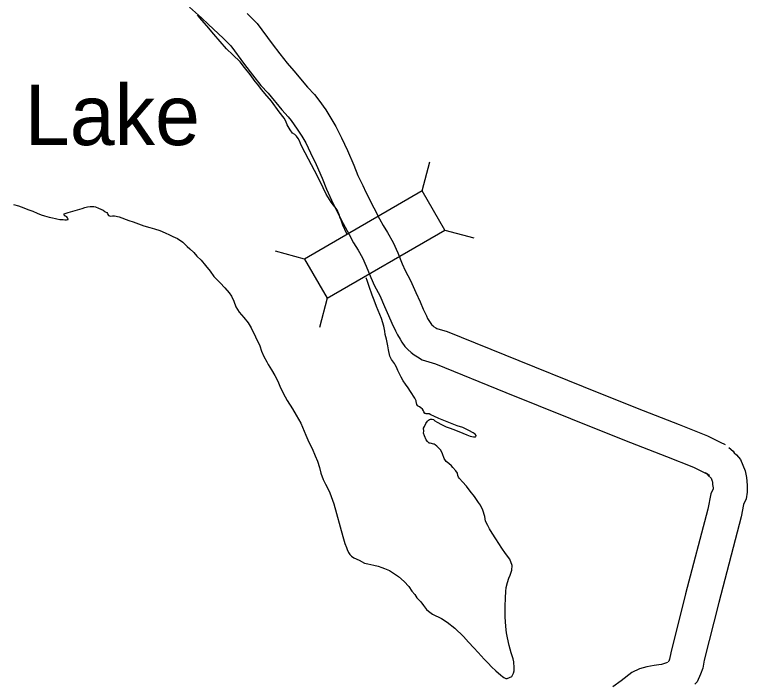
# Model space of a CAD drawing. Extents: x -939622 to -934222, y 1383701 to 1385301.
# Drawn here: x -935585.45 to -935566.23, y 1384264.8 to 1384282.37 of the extents above; entities that cross this region are included whole.
import ezdxf

# ---------------------------------------------------------------- set-up
doc = ezdxf.new("R2010")
doc.units = 0
for name, color, linetype in [('10', 7, 'Continuous'), ('20', 7, 'Continuous'), ('9', 7, 'Continuous')]:
    doc.layers.add(name, color=color, linetype=linetype)

msp = doc.modelspace()

# ---------------------------------------------------------------- linework, layer by layer
at = {"layer": '10'}
for points in [[(-935580.869, 1384282.563), (-935580.553, 1384282.286), (-935580.366, 1384282.105), (-935579.979, 1384281.753), (-935579.782, 1384281.548), (-935579.419, 1384281.058), (-935579.212, 1384280.79), (-935578.992, 1384280.507), (-935578.804, 1384280.303), (-935578.446, 1384279.871), (-935578.276, 1384279.689), (-935578.199, 1384279.585), (-935578.04, 1384279.365), (-935577.923, 1384279.177), (-935577.816, 1384279.001), (-935577.688, 1384278.742), (-935577.541, 1384278.432), (-935577.384, 1384278.072), (-935577.274, 1384277.79), (-935577.138, 1384277.5), (-935577.05, 1384277.314), (-935576.831, 1384276.89), (-935576.679, 1384276.595), (-935576.567, 1384276.381), (-935576.441, 1384276.184), (-935576.325, 1384275.984), (-935576.231, 1384275.767), (-935576.112, 1384275.473), (-935576.014, 1384275.253), (-935575.873, 1384274.997), (-935575.748, 1384274.714), (-935575.643, 1384274.475), (-935575.558, 1384274.272), (-935575.462, 1384274.073), (-935575.411, 1384273.969), (-935575.339, 1384273.849), (-935575.295, 1384273.778), (-935575.219, 1384273.664), (-935575.135, 1384273.58), (-935575.049, 1384273.503), (-935574.971, 1384273.445), (-935574.885, 1384273.391), (-935574.767, 1384273.315), (-935574.416, 1384273.203), (-935572.565, 1384272.455), (-935570.872, 1384271.775), (-935569.458, 1384271.206), (-935568.351, 1384270.772), (-935567.65, 1384270.497), (-935567.524, 1384270.431), (-935567.345, 1384270.345), (-935567.227, 1384270.286)], [(-935579.351, 1384282.398), (-935579.093, 1384282.13), (-935578.701, 1384281.601), (-935578.5, 1384281.341), (-935578.305, 1384281.089), (-935578.126, 1384280.896), (-935577.77, 1384280.465), (-935577.585, 1384280.267), (-935577.473, 1384280.118), (-935577.292, 1384279.867), (-935577.155, 1384279.648), (-935577.027, 1384279.434), (-935576.878, 1384279.135), (-935576.721, 1384278.805), (-935576.552, 1384278.416), (-935576.446, 1384278.145), (-935576.323, 1384277.883), (-935576.243, 1384277.713), (-935576.031, 1384277.302), (-935575.881, 1384277.01), (-935575.788, 1384276.833), (-935575.673, 1384276.652), (-935575.521, 1384276.391), (-935575.401, 1384276.115), (-935575.284, 1384275.826), (-935575.207, 1384275.654), (-935575.066, 1384275.396), (-935574.925, 1384275.078), (-935574.815, 1384274.83), (-935574.737, 1384274.641), (-935574.652, 1384274.466), (-935574.619, 1384274.399), (-935574.57, 1384274.317), (-935574.538, 1384274.264), (-935574.519, 1384274.237), (-935574.516, 1384274.234), (-935574.478, 1384274.2), (-935574.463, 1384274.189), (-935574.402, 1384274.151), (-935574.379, 1384274.136), (-935574.111, 1384274.051), (-935572.229, 1384273.289), (-935570.537, 1384272.61), (-935569.126, 1384272.043), (-935568.023, 1384271.61), (-935567.276, 1384271.317), (-935567.121, 1384271.236), (-935566.946, 1384271.153), (-935566.819, 1384271.088)], [(-935566.715, 1384271.015), (-935566.608, 1384270.915), (-935566.577, 1384270.87), (-935566.522, 1384270.819), (-935566.416, 1384270.698), (-935566.288, 1384270.395), (-935566.255, 1384270.228), (-935566.248, 1384270.124), (-935566.234, 1384270.017), (-935566.234, 1384269.843), (-935566.266, 1384269.661), (-935566.332, 1384269.517), (-935566.396, 1384269.191), (-935566.982, 1384266.947), (-935567.362, 1384265.43), (-935567.402, 1384265.22), (-935567.458, 1384265.065), (-935567.546, 1384264.866), (-935567.611, 1384264.805)], [(-935567.331, 1384270.359), (-935567.289, 1384270.319), (-935567.258, 1384270.275), (-935567.186, 1384270.208), (-935567.153, 1384270.131), (-935567.15, 1384270.112), (-935567.144, 1384270.036), (-935567.134, 1384269.956), (-935567.134, 1384269.927), (-935567.194, 1384269.795), (-935567.274, 1384269.392), (-935567.854, 1384267.17), (-935568.241, 1384265.624), (-935568.273, 1384265.458), (-935568.292, 1384265.404), (-935568.312, 1384265.389)], [(-935568.332, 1384265.374), (-935568.35, 1384265.363), (-935568.408, 1384265.344), (-935568.487, 1384265.32), (-935568.553, 1384265.306), (-935568.679, 1384265.288), (-935568.868, 1384265.254), (-935569.058, 1384265.208), (-935569.264, 1384265.106), (-935569.546, 1384264.894), (-935569.763, 1384264.736)]]:
    msp.add_lwpolyline(points, dxfattribs=at)
at = {"layer": '20'}
for p, q in [((-935574.766, 1384277.743), (-935574.562, 1384278.508)), ((-935574.169, 1384276.715), (-935573.404, 1384276.512)), ((-935577.848, 1384275.953), (-935578.613, 1384276.157)), ((-935577.251, 1384274.926), (-935577.454, 1384274.16))]:
    msp.add_line(p, q, dxfattribs=at)
msp.add_lwpolyline([(-935574.766, 1384277.743), (-935577.848, 1384275.953), (-935577.251, 1384274.926), (-935574.169, 1384276.715)], close=True, dxfattribs=at)
at = {"layer": '9'}
for points in [[(-935576.737, 1384276.615), (-935576.843, 1384276.844), (-935576.89, 1384276.975), (-935576.919, 1384277.053), (-935576.93, 1384277.094), (-935576.995, 1384277.249), (-935577.149, 1384277.446), (-935577.282, 1384277.658), (-935577.44, 1384277.985), (-935577.585, 1384278.278), (-935577.745, 1384278.574), (-935577.829, 1384278.74), (-935577.873, 1384278.817), (-935577.951, 1384278.983), (-935577.978, 1384279.055), (-935578.013, 1384279.117), (-935578.057, 1384279.178), (-935578.106, 1384279.219), (-935578.162, 1384279.256), (-935578.227, 1384279.342), (-935578.278, 1384279.43), (-935578.301, 1384279.475), (-935578.343, 1384279.57), (-935578.385, 1384279.653), (-935578.514, 1384279.817), (-935578.718, 1384280.094), (-935578.89, 1384280.299), (-935578.969, 1384280.393), (-935579.085, 1384280.546), (-935579.141, 1384280.616), (-935579.276, 1384280.798), (-935579.424, 1384280.98), (-935579.54, 1384281.124), (-935579.729, 1384281.308), (-935579.891, 1384281.468), (-935580.062, 1384281.658), (-935580.228, 1384281.855), (-935580.415, 1384282.075), (-935580.603, 1384282.291), (-935580.659, 1384282.359)], [(-935585.483, 1384277.388), (-935585.353, 1384277.347), (-935585.213, 1384277.294), (-935585.104, 1384277.256), (-935584.979, 1384277.209), (-935584.857, 1384277.156), (-935584.753, 1384277.114), (-935584.671, 1384277.086), (-935584.605, 1384277.067), (-935584.547, 1384277.054), (-935584.456, 1384277.036), (-935584.381, 1384277.015), (-935584.344, 1384277.01), (-935584.266, 1384276.994), (-935584.221, 1384276.99), (-935584.179, 1384276.988), (-935584.133, 1384276.984), (-935584.112, 1384276.981), (-935584.094, 1384276.982), (-935584.064, 1384276.989), (-935584.044, 1384276.996), (-935584.047, 1384277.004), (-935584.063, 1384277.034), (-935584.079, 1384277.061), (-935584.1, 1384277.075), (-935584.113, 1384277.081), (-935584.131, 1384277.083), (-935584.153, 1384277.106), (-935584.156, 1384277.133), (-935584.151, 1384277.137), (-935584.127, 1384277.152), (-935584.047, 1384277.176), (-935583.681, 1384277.282), (-935583.613, 1384277.308), (-935583.541, 1384277.322), (-935583.472, 1384277.334), (-935583.43, 1384277.335), (-935583.379, 1384277.334), (-935583.328, 1384277.32), (-935583.249, 1384277.29), (-935583.188, 1384277.259), (-935583.133, 1384277.236), (-935583.084, 1384277.199), (-935583.074, 1384277.193), (-935583.035, 1384277.173), (-935583.019, 1384277.15), (-935583.009, 1384277.126), (-935582.99, 1384277.1), (-935582.935, 1384277.077), (-935582.881, 1384277.085), (-935582.83, 1384277.084), (-935582.706, 1384277.061), (-935582.457, 1384276.966), (-935582.345, 1384276.931), (-935582.199, 1384276.876), (-935582.059, 1384276.829), (-935581.907, 1384276.786), (-935581.786, 1384276.748)], [(-935581.786, 1384276.748), (-935581.646, 1384276.701), (-935581.503, 1384276.642), (-935581.39, 1384276.592), (-935581.299, 1384276.55), (-935581.18, 1384276.493), (-935581.042, 1384276.398), (-935580.924, 1384276.285), (-935580.858, 1384276.221), (-935580.75, 1384276.128), (-935580.672, 1384276.034), (-935580.56, 1384275.929), (-935580.447, 1384275.788), (-935580.322, 1384275.636), (-935580.224, 1384275.494), (-935580.063, 1384275.328), (-935579.935, 1384275.2), (-935579.822, 1384275.065), (-935579.763, 1384274.985), (-935579.704, 1384274.846), (-935579.654, 1384274.703), (-935579.562, 1384274.561), (-935579.444, 1384274.423), (-935579.324, 1384274.277), (-935579.245, 1384274.147), (-935579.025, 1384273.681), (-935578.978, 1384273.538), (-935578.914, 1384273.398), (-935578.84, 1384273.256), (-935578.798, 1384273.185), (-935578.713, 1384273.049), (-935578.623, 1384272.896), (-935578.552, 1384272.747), (-935578.497, 1384272.623), (-935578.41, 1384272.436), (-935578.307, 1384272.246), (-935578.165, 1384272.022), (-935578.066, 1384271.856), (-935577.942, 1384271.647), (-935577.814, 1384271.337), (-935577.736, 1384271.153), (-935577.652, 1384270.981), (-935577.568, 1384270.794), (-935577.506, 1384270.652), (-935577.452, 1384270.488), (-935577.42, 1384270.338), (-935577.363, 1384270.168), (-935577.296, 1384270.05), (-935577.229, 1384269.92), (-935577.187, 1384269.821), (-935577.081, 1384269.536), (-935576.848, 1384268.673), (-935576.791, 1384268.494), (-935576.748, 1384268.384), (-935576.731, 1384268.333), (-935576.695, 1384268.253), (-935576.661, 1384268.203), (-935576.614, 1384268.159), (-935576.553, 1384268.119), (-935576.419, 1384268.057), (-935576.278, 1384267.98), (-935576.184, 1384267.962), (-935576.027, 1384267.925), (-935575.918, 1384267.896), (-935575.818, 1384267.866), (-935575.748, 1384267.841), (-935575.62, 1384267.788), (-935575.386, 1384267.624), (-935575.232, 1384267.5), (-935575.113, 1384267.365), (-935575.031, 1384267.238), (-935574.959, 1384267.153), (-935574.899, 1384267.068), (-935574.802, 1384266.962), (-935574.727, 1384266.865), (-935574.648, 1384266.763), (-935574.599, 1384266.716), (-935574.488, 1384266.638), (-935574.256, 1384266.525), (-935574.106, 1384266.431), (-935573.905, 1384266.269), (-935573.678, 1384266.053), (-935573.544, 1384265.901), (-935573.41, 1384265.758), (-935573.295, 1384265.629), (-935573.133, 1384265.454), (-935573.036, 1384265.351), (-935572.946, 1384265.258), (-935572.828, 1384265.156), (-935572.701, 1384265.043), (-935572.655, 1384265.005), (-935572.621, 1384264.976), (-935572.59, 1384264.956), (-935572.566, 1384264.954), (-935572.533, 1384264.952), (-935572.468, 1384264.975), (-935572.409, 1384265.004), (-935572.364, 1384265.093), (-935572.354, 1384265.154), (-935572.347, 1384265.229), (-935572.359, 1384265.386)], [(-935574.704, 1384271.919), (-935574.717, 1384271.943), (-935574.727, 1384271.97), (-935574.756, 1384272.014), (-935574.796, 1384272.049), (-935574.836, 1384272.074), (-935574.87, 1384272.094), (-935574.882, 1384272.106), (-935574.888, 1384272.115), (-935574.901, 1384272.139), (-935574.919, 1384272.219), (-935574.922, 1384272.234), (-935574.942, 1384272.27), (-935574.952, 1384272.303), (-935575.069, 1384272.48), (-935575.132, 1384272.574), (-935575.198, 1384272.668), (-935575.258, 1384272.76), (-935575.316, 1384272.854), (-935575.364, 1384272.958), (-935575.4, 1384273.035), (-935575.435, 1384273.115), (-935575.468, 1384273.183), (-935575.487, 1384273.213), (-935575.565, 1384273.322), (-935575.607, 1384273.408), (-935575.646, 1384273.575), (-935575.664, 1384273.674), (-935575.698, 1384273.854), (-935575.732, 1384273.979), (-935575.744, 1384274.066), (-935575.766, 1384274.195), (-935575.833, 1384274.398), (-935575.869, 1384274.502), (-935575.872, 1384274.502), (-935575.961, 1384274.71), (-935576.02, 1384274.88), (-935576.073, 1384275.011), (-935576.149, 1384275.231), (-935576.206, 1384275.392), (-935576.232, 1384275.459)], [(-935572.359, 1384265.386), (-935572.376, 1384265.463), (-935572.43, 1384265.624), (-935572.481, 1384265.816), (-935572.527, 1384266.019), (-935572.553, 1384266.151), (-935572.57, 1384266.313), (-935572.585, 1384266.571), (-935572.588, 1384266.843), (-935572.574, 1384267.066), (-935572.571, 1384267.235), (-935572.556, 1384267.341), (-935572.525, 1384267.471), (-935572.493, 1384267.584), (-935572.456, 1384267.666), (-935572.41, 1384267.794), (-935572.399, 1384267.915), (-935572.467, 1384268.085), (-935572.577, 1384268.232), (-935572.672, 1384268.37), (-935572.754, 1384268.494), (-935572.834, 1384268.618), (-935572.923, 1384268.763), (-935572.999, 1384268.878), (-935573.044, 1384268.964), (-935573.098, 1384269.076), (-935573.121, 1384269.199), (-935573.168, 1384269.369), (-935573.23, 1384269.494), (-935573.286, 1384269.57), (-935573.393, 1384269.724), (-935573.5, 1384269.865), (-935573.601, 1384269.997), (-935573.704, 1384270.111), (-935573.785, 1384270.196), (-935573.813, 1384270.234), (-935573.829, 1384270.279), (-935573.84, 1384270.336), (-935573.879, 1384270.401), (-935573.956, 1384270.482), (-935573.994, 1384270.526), (-935574.062, 1384270.593), (-935574.13, 1384270.642), (-935574.184, 1384270.719), (-935574.23, 1384270.847), (-935574.275, 1384270.942), (-935574.313, 1384270.989), (-935574.375, 1384271.05), (-935574.424, 1384271.085), (-935574.437, 1384271.096), (-935574.461, 1384271.098), (-935574.549, 1384271.123), (-935574.579, 1384271.128), (-935574.625, 1384271.165), (-935574.66, 1384271.215), (-935574.702, 1384271.317), (-935574.729, 1384271.391), (-935574.722, 1384271.442), (-935574.724, 1384271.518), (-935574.702, 1384271.564), (-935574.665, 1384271.643), (-935574.622, 1384271.702), (-935574.599, 1384271.73), (-935574.567, 1384271.749), (-935574.546, 1384271.756), (-935574.522, 1384271.756), (-935574.504, 1384271.754), (-935574.467, 1384271.743), (-935574.427, 1384271.714), (-935574.369, 1384271.674), (-935574.259, 1384271.614), (-935574.131, 1384271.555), (-935574.03, 1384271.516), (-935573.89, 1384271.467), (-935573.696, 1384271.386), (-935573.595, 1384271.341), (-935573.501, 1384271.311), (-935573.419, 1384271.289), (-935573.398, 1384271.287), (-935573.377, 1384271.288), (-935573.368, 1384271.291), (-935573.354, 1384271.307), (-935573.345, 1384271.316), (-935573.348, 1384271.328), (-935573.37, 1384271.357), (-935573.422, 1384271.392), (-935573.542, 1384271.46), (-935573.7, 1384271.533), (-935573.849, 1384271.577), (-935573.98, 1384271.63), (-935574.105, 1384271.68), (-935574.239, 1384271.736), (-935574.324, 1384271.775), (-935574.455, 1384271.831), (-935574.535, 1384271.867), (-935574.58, 1384271.89), (-935574.632, 1384271.897), (-935574.656, 1384271.897), (-935574.677, 1384271.899), (-935574.698, 1384271.907), (-935574.704, 1384271.919)]]:
    msp.add_lwpolyline(points, dxfattribs=at)

# ---------------------------------------------------------------- texts
msp.add_text('Lake', height=1.584, dxfattribs=at).set_placement((-935585.184, 1384278.943))

doc.saveas('drawing.dxf')
